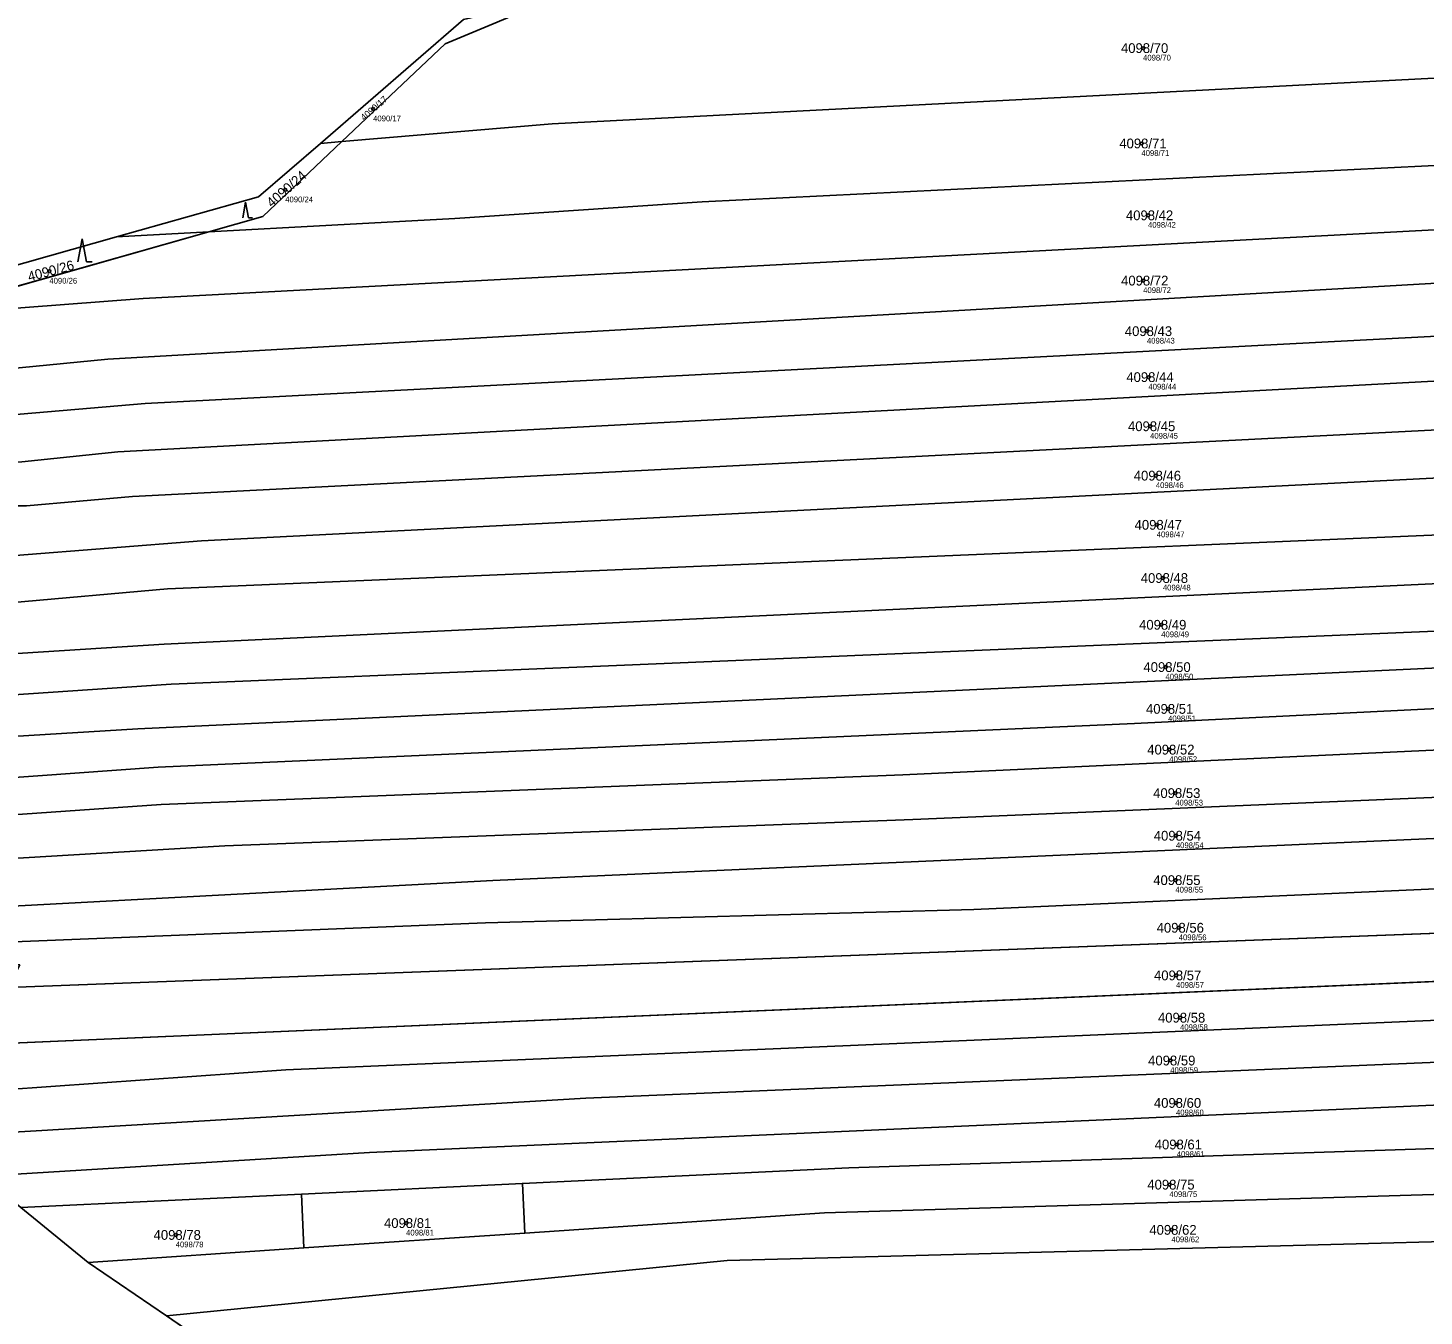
# Model space of a CAD drawing. Extents: x -754150 to -749824, y -1058608 to -1053956.
# Drawn here: x -753896.7 to -753654, y -1057548.3 to -1057324.4 of the extents above; entities that cross this region are included whole.
import ezdxf

# ---------------------------------------------------------------- set-up
doc = ezdxf.new("R2010")
doc.units = 0
for name, color, linetype in [('Vrstva 1', 7, 'Continuous'), ('Vrstva 2', 7, 'Continuous'), ('Vrstva 3', 7, 'Continuous'), ('Vrstva 50', 7, 'Continuous'), ('Vrstva 51', 7, 'Continuous')]:
    doc.layers.add(name, color=color, linetype=linetype)

msp = doc.modelspace()

# ---------------------------------------------------------------- linework, layer by layer
at = {"layer": 'Vrstva 1'}
for p, q in [((-753845.84, -1057344.46), (-753842.12, -1057344.15)), ((-753916.98, -1057374.52), (-753865.25, -1057359.85)), ((-753881.26, -1057360.72), (-753865.25, -1057359.85)), ((-753900.04, -1057491.18), (-753488.36, -1057475.54)), ((-753904.94, -1057501.1), (-753488.55, -1057483.08)), ((-753849.13, -1057527.11), (-753810.74, -1057525.27)), ((-753810.74, -1057525.27), (-753810.31, -1057533.9)), ((-753897.89, -1057529.44), (-753849.13, -1057527.11)), ((-753848.75, -1057536.49), (-753849.13, -1057527.11)), ((-753886.19, -1057539.01), (-753897.89, -1057529.44)), ((-753810.31, -1057533.9), (-753848.75, -1057536.49)), ((-753848.75, -1057536.49), (-753886.19, -1057539.01)), ((-753872.59, -1057548.31), (-753886.19, -1057539.01)), ((-753850.48, -1057563.43), (-753872.59, -1057548.31))]:
    msp.add_line(p, q, dxfattribs=at)
for points in [[(-753845.84, -1057344.46), (-753820.99, -1057322.9), (-753805.65, -1057319.37)], [(-753842.12, -1057344.15), (-753824.16, -1057327.12), (-753805.65, -1057319.37)], [(-753842.12, -1057344.15), (-753805.59, -1057341.06), (-753562.73, -1057328.46)], [(-753555.12, -1057343.51), (-753779.51, -1057354.64), (-753822.47, -1057357.52), (-753865.25, -1057359.85)], [(-753865.25, -1057359.85), (-753855.88, -1057357.19), (-753842.12, -1057344.15)], [(-753881.26, -1057360.72), (-753856.58, -1057353.77), (-753845.84, -1057344.46)], [(-753916.98, -1057374.52), (-753876.67, -1057371.43), (-753549.81, -1057354.01)], [(-753919.73, -1057374.73), (-753922.25, -1057369.5), (-753908.91, -1057368.51), (-753881.26, -1057360.72)], [(-753545.43, -1057362.68), (-753882.79, -1057381.99), (-753898.18, -1057383.46), (-753920.36, -1057384.5)], [(-753923.47, -1057392.28), (-753902.83, -1057391.92), (-753876.3, -1057389.7), (-753540.62, -1057372.2)], [(-753926.57, -1057400.03), (-753897.72, -1057399.82), (-753881.05, -1057398.07), (-753536.89, -1057379.57)], [(-753929.53, -1057407.44), (-753896.92, -1057407.47), (-753878.5, -1057405.82), (-753532.55, -1057388.16)], [(-753933.7, -1057417.89), (-753898.87, -1057416.12), (-753866.49, -1057413.54), (-753528.42, -1057396.33)], [(-753936.84, -1057425.99), (-753899.82, -1057424.32), (-753872.43, -1057421.87), (-753522.99, -1057407.07)], [(-753940.58, -1057435.79), (-753872.98, -1057431.53), (-753558.88, -1057416.59), (-753518.23, -1057416.48)], [(-753941.93, -1057443.2), (-753871.81, -1057438.47), (-753540.08, -1057424.54), (-753514.37, -1057424.1)], [(-753942.97, -1057450.21), (-753877.57, -1057446.26), (-753552.58, -1057431.02), (-753511.37, -1057430.03)], [(-753944.11, -1057457.93), (-753874.05, -1057452.88), (-753704.36, -1057445.29), (-753553.18, -1057437.81), (-753507.72, -1057437.24)], [(-753945.06, -1057464.36), (-753873.52, -1057459.37), (-753744.59, -1057454.26), (-753552.83, -1057445.32), (-753504.29, -1057444.03)], [(-753946.12, -1057471.54), (-753862.44, -1057466.56), (-753742.86, -1057462), (-753637.66, -1057457.51), (-753561.15, -1057452.85), (-753499.92, -1057452.68)], [(-753946.01, -1057479.58), (-753815.88, -1057472.59), (-753544.58, -1057460.52), (-753496.01, -1057460.41)], [(-753919.31, -1057484.07), (-753817.14, -1057479.94), (-753732.27, -1057477.63), (-753609.17, -1057472.12), (-753551.52, -1057469.39), (-753492.01, -1057468.32)], [(-753909.11, -1057509.55), (-753851.88, -1057505.49), (-753484.87, -1057489.68)], [(-753912.87, -1057517.19), (-753799.69, -1057510.42), (-753480.2, -1057496.95)], [(-753904.51, -1057524.03), (-753837.33, -1057519.91), (-753583.34, -1057508.58), (-753474, -1057506.04)], [(-753810.74, -1057525.27), (-753753.98, -1057522.56), (-753548.27, -1057515.75), (-753460.08, -1057516.95)], [(-753452.71, -1057524.82), (-753552.32, -1057524.18), (-753758.2, -1057530.39), (-753810.31, -1057533.9)], [(-753872.59, -1057548.31), (-753775.13, -1057538.69), (-753539.06, -1057532.43), (-753455.99, -1057534.59)]]:
    msp.add_lwpolyline(points, dxfattribs=at)
at = {"layer": 'Vrstva 3'}
for p, q in [((-753858.84, -1057354.7), (-753859.34, -1057357.38)), ((-753858.34, -1057357.38), (-753858.84, -1057354.7)), ((-753858.34, -1057357.38), (-753857.67, -1057357.38)), ((-753887.27, -1057361.02), (-753888.02, -1057365.02)), ((-753886.52, -1057365.02), (-753887.27, -1057361.02)), ((-753886.52, -1057365.02), (-753885.52, -1057365.02))]:
    msp.add_line(p, q, dxfattribs=at)
at = {"layer": 'Vrstva 50'}
for centre in [(-753702.85, -1057327.89), (-753836.68, -1057338.46), (-753703.14, -1057344.47), (-753851.96, -1057352.54), (-753701.99, -1057356.96), (-753892.96, -1057366.67), (-753702.83, -1057368.31), (-753702.18, -1057377.1), (-753701.92, -1057385.09), (-753701.63, -1057393.63), (-753700.63, -1057402.22), (-753700.48, -1057410.77), (-753699.41, -1057420.02), (-753699.7, -1057428.15), (-753698.95, -1057435.5), (-753698.5, -1057442.77), (-753698.29, -1057449.85), (-753697.26, -1057457.41), (-753697.15, -1057464.82), (-753697.24, -1057472.54), (-753696.65, -1057480.82), (-753697.11, -1057489.1), (-753696.42, -1057496.45), (-753698.13, -1057503.9), (-753697.13, -1057511.27), (-753696.99, -1057518.5), (-753698.27, -1057525.48), (-753830.95, -1057532.16), (-753697.92, -1057533.34), (-753871, -1057534.22)]:
    msp.add_circle(centre, 0.25, dxfattribs=at)
at = {"layer": 'Vrstva 51'}
for points in [[(-753562.73, -1057328.46), (-753570.73, -1057312.65), (-753747, -1057321.04), (-753809.01, -1057321.93), (-753805.65, -1057319.37), (-753824.16, -1057327.12), (-753842.12, -1057344.15), (-753805.59, -1057341.06)], [(-753805.65, -1057319.37), (-753820.99, -1057322.9), (-753845.84, -1057344.46), (-753842.12, -1057344.15), (-753824.16, -1057327.12)], [(-753842.12, -1057344.15), (-753855.88, -1057357.19), (-753865.25, -1057359.85), (-753822.47, -1057357.52), (-753779.51, -1057354.64), (-753555.12, -1057343.51), (-753562.73, -1057328.46), (-753805.59, -1057341.06)], [(-753549.81, -1057354.01), (-753555.12, -1057343.51), (-753779.51, -1057354.64), (-753822.47, -1057357.52), (-753865.25, -1057359.85), (-753916.98, -1057374.52), (-753876.67, -1057371.43)], [(-753855.88, -1057357.19), (-753842.12, -1057344.15), (-753845.84, -1057344.46), (-753856.58, -1057353.77), (-753881.26, -1057360.72), (-753865.25, -1057359.85)], [(-753917.94, -1057378.44), (-753920.36, -1057384.5), (-753898.18, -1057383.46), (-753882.79, -1057381.99), (-753545.43, -1057362.68), (-753549.81, -1057354.01), (-753876.67, -1057371.43), (-753916.98, -1057374.52)], [(-753865.25, -1057359.85), (-753881.26, -1057360.72), (-753908.91, -1057368.51), (-753922.25, -1057369.5), (-753919.73, -1057374.73), (-753916.98, -1057374.52)], [(-753540.62, -1057372.2), (-753545.43, -1057362.68), (-753882.79, -1057381.99), (-753898.18, -1057383.46), (-753920.36, -1057384.5), (-753923.47, -1057392.28), (-753902.83, -1057391.92), (-753876.3, -1057389.7)], [(-753897.72, -1057399.82), (-753881.05, -1057398.07), (-753536.89, -1057379.57), (-753540.62, -1057372.2), (-753876.3, -1057389.7), (-753902.83, -1057391.92), (-753923.47, -1057392.28), (-753926.57, -1057400.03)], [(-753896.92, -1057407.47), (-753878.5, -1057405.82), (-753532.55, -1057388.16), (-753536.89, -1057379.57), (-753881.05, -1057398.07), (-753897.72, -1057399.82), (-753926.57, -1057400.03), (-753929.53, -1057407.44)], [(-753866.49, -1057413.54), (-753528.42, -1057396.33), (-753532.55, -1057388.16), (-753878.5, -1057405.82), (-753896.92, -1057407.47), (-753929.53, -1057407.44), (-753933.7, -1057417.89), (-753898.87, -1057416.12)], [(-753899.82, -1057424.32), (-753872.43, -1057421.87), (-753522.99, -1057407.07), (-753528.42, -1057396.33), (-753866.49, -1057413.54), (-753898.87, -1057416.12), (-753933.7, -1057417.89), (-753934.52, -1057419.93), (-753936.84, -1057425.99)], [(-753518.23, -1057416.48), (-753522.99, -1057407.07), (-753872.43, -1057421.87), (-753899.82, -1057424.32), (-753936.84, -1057425.99), (-753940.58, -1057435.79), (-753872.98, -1057431.53), (-753558.88, -1057416.59)], [(-753540.08, -1057424.54), (-753514.37, -1057424.1), (-753518.23, -1057416.48), (-753558.88, -1057416.59), (-753872.98, -1057431.53), (-753940.58, -1057435.79), (-753941, -1057436.88), (-753941.93, -1057443.2), (-753871.81, -1057438.47)], [(-753877.57, -1057446.26), (-753552.58, -1057431.02), (-753511.37, -1057430.03), (-753514.37, -1057424.1), (-753540.08, -1057424.54), (-753871.81, -1057438.47), (-753941.93, -1057443.2), (-753942.97, -1057450.21)], [(-753553.18, -1057437.81), (-753507.72, -1057437.24), (-753511.37, -1057430.03), (-753552.58, -1057431.02), (-753877.57, -1057446.26), (-753942.97, -1057450.21), (-753944.11, -1057457.93), (-753874.05, -1057452.88), (-753704.36, -1057445.29)], [(-753744.59, -1057454.26), (-753552.83, -1057445.32), (-753504.29, -1057444.03), (-753507.72, -1057437.24), (-753553.18, -1057437.81), (-753704.36, -1057445.29), (-753874.05, -1057452.88), (-753944.11, -1057457.93), (-753945.06, -1057464.36), (-753873.52, -1057459.37)], [(-753637.66, -1057457.51), (-753561.15, -1057452.85), (-753499.92, -1057452.68), (-753504.29, -1057444.03), (-753552.83, -1057445.32), (-753744.59, -1057454.26), (-753873.52, -1057459.37), (-753945.06, -1057464.36), (-753946.12, -1057471.54), (-753862.44, -1057466.56), (-753742.86, -1057462)], [(-753544.58, -1057460.52), (-753496.01, -1057460.41), (-753499.92, -1057452.68), (-753561.15, -1057452.85), (-753637.66, -1057457.51), (-753742.86, -1057462), (-753862.44, -1057466.56), (-753946.12, -1057471.54), (-753946.93, -1057477), (-753946.01, -1057479.58), (-753815.88, -1057472.59)], [(-753732.27, -1057477.63), (-753609.17, -1057472.12), (-753551.52, -1057469.39), (-753492.01, -1057468.32), (-753496.01, -1057460.41), (-753544.58, -1057460.52), (-753815.88, -1057472.59), (-753946.01, -1057479.58), (-753945.85, -1057480.04), (-753919.31, -1057484.07), (-753817.14, -1057479.94)], [(-753488.36, -1057475.54), (-753492.01, -1057468.32), (-753551.52, -1057469.39), (-753609.17, -1057472.12), (-753732.27, -1057477.63), (-753817.14, -1057479.94), (-753919.31, -1057484.07), (-753898.12, -1057487.28), (-753900.04, -1057491.18)], [(-753484.63, -1057482.91), (-753488.36, -1057475.54), (-753900.04, -1057491.18), (-753904.94, -1057501.1), (-753488.55, -1057483.08)], [(-753488.55, -1057483.08), (-753904.94, -1057501.1), (-753909.11, -1057509.55), (-753851.88, -1057505.49), (-753484.87, -1057489.68)], [(-753483.57, -1057492.01), (-753484.87, -1057489.68), (-753851.88, -1057505.49), (-753909.11, -1057509.55), (-753912.87, -1057517.19), (-753799.69, -1057510.42), (-753480.2, -1057496.95)], [(-753474, -1057506.04), (-753480.2, -1057496.95), (-753799.69, -1057510.42), (-753912.87, -1057517.19), (-753904.51, -1057524.03), (-753837.33, -1057519.91), (-753583.34, -1057508.58)], [(-753473.44, -1057506.86), (-753474, -1057506.04), (-753583.34, -1057508.58), (-753837.33, -1057519.91), (-753904.51, -1057524.03), (-753897.89, -1057529.44), (-753849.13, -1057527.11), (-753810.74, -1057525.27), (-753753.98, -1057522.56), (-753548.27, -1057515.75), (-753460.08, -1057516.95), (-753466.37, -1057513.86)], [(-753810.31, -1057533.9), (-753758.2, -1057530.39), (-753552.32, -1057524.18), (-753452.71, -1057524.82), (-753451.42, -1057520.98), (-753454.34, -1057519.78), (-753460.08, -1057516.95), (-753548.27, -1057515.75), (-753753.98, -1057522.56), (-753810.74, -1057525.27)], [(-753452.71, -1057524.82), (-753552.32, -1057524.18), (-753758.2, -1057530.39), (-753810.31, -1057533.9), (-753848.75, -1057536.49), (-753886.19, -1057539.01), (-753872.59, -1057548.31), (-753775.13, -1057538.69), (-753539.06, -1057532.43), (-753455.99, -1057534.59)], [(-753810.74, -1057525.27), (-753849.13, -1057527.11), (-753848.75, -1057536.49), (-753810.31, -1057533.9)], [(-753848.75, -1057536.49), (-753849.13, -1057527.11), (-753897.89, -1057529.44), (-753886.19, -1057539.01)], [(-753742.79, -1057563.63), (-753545.1, -1057557.14), (-753460.7, -1057557.65), (-753462.29, -1057553.37), (-753455.99, -1057534.59), (-753539.06, -1057532.43), (-753775.13, -1057538.69), (-753872.59, -1057548.31), (-753850.48, -1057563.43), (-753806.43, -1057556.53), (-753804.24, -1057569.9)]]:
    msp.add_lwpolyline(points, close=True, dxfattribs=at)
for points in [[(-753908.91, -1057368.51), (-753881.26, -1057360.72), (-753856.58, -1057353.77), (-753845.84, -1057344.46), (-753820.99, -1057322.9)], [(-753922.01, -1057747.94), (-753871.45, -1057746.34), (-753841.63, -1057741.59), (-753825.86, -1057700.59), (-753811.3, -1057662.75), (-753834.77, -1057663.74), (-753836.18, -1057644.77), (-753837.79, -1057614.81), (-753829.3, -1057611.59), (-753850.48, -1057563.43), (-753872.59, -1057548.31), (-753886.19, -1057539.01), (-753897.89, -1057529.44)]]:
    msp.add_lwpolyline(points, dxfattribs=at)

# ---------------------------------------------------------------- texts
at = {"layer": 'Vrstva 2'}
for s, p in [('4098/70', (-753706.69, -1057328.74)), ('4098/71', (-753706.98, -1057345.32)), ('4098/42', (-753705.83, -1057357.81)), ('4098/72', (-753706.67, -1057369.16)), ('4098/43', (-753706.02, -1057377.95)), ('4098/44', (-753705.76, -1057385.94)), ('4098/45', (-753705.47, -1057394.48)), ('4098/46', (-753704.47, -1057403.07)), ('4098/47', (-753704.32, -1057411.62)), ('4098/48', (-753703.25, -1057420.87)), ('4098/49', (-753703.54, -1057429)), ('4098/50', (-753702.79, -1057436.35)), ('4098/51', (-753702.34, -1057443.62)), ('4098/52', (-753702.13, -1057450.7)), ('4098/53', (-753701.1, -1057458.26)), ('4098/54', (-753700.99, -1057465.67)), ('4098/55', (-753701.08, -1057473.39)), ('4098/56', (-753700.49, -1057481.67)), ('4098/57', (-753700.95, -1057489.95)), ('4098/58', (-753700.26, -1057497.3)), ('4098/59', (-753701.97, -1057504.75)), ('4098/60', (-753700.97, -1057512.12)), ('4098/61', (-753700.83, -1057519.35)), ('4098/75', (-753702.11, -1057526.33)), ('4098/78', (-753874.84, -1057535.07)), ('4098/81', (-753834.79, -1057533.01)), ('4098/62', (-753701.76, -1057534.19))]:
    msp.add_text(s, height=1.7, dxfattribs=at).set_placement(p)
for s, height, rotation, p in [('4090/17', 1.14, 41, (-753838.25, -1057340.58)), ('4090/24', 1.7, 41, (-753854.3, -1057355.7)), ('4090/26', 1.7, 15, (-753896.45, -1057368.48))]:
    msp.add_text(s, height=height, rotation=rotation, dxfattribs=at).set_placement(p)
at = {"layer": 'Vrstva 50'}
for s, p in [('4098/70', (-753702.85, -1057330.05)), ('4090/17', (-753836.68, -1057340.62)), ('4098/71', (-753703.14, -1057346.63)), ('4090/24', (-753851.96, -1057354.7)), ('4098/42', (-753701.99, -1057359.12)), ('4090/26', (-753892.96, -1057368.83)), ('4098/72', (-753702.83, -1057370.47)), ('4098/43', (-753702.18, -1057379.26)), ('4098/44', (-753701.92, -1057387.25)), ('4098/45', (-753701.63, -1057395.79)), ('4098/46', (-753700.63, -1057404.38)), ('4098/47', (-753700.48, -1057412.93)), ('4098/48', (-753699.41, -1057422.18)), ('4098/49', (-753699.7, -1057430.31)), ('4098/50', (-753698.95, -1057437.66)), ('4098/51', (-753698.5, -1057444.93)), ('4098/52', (-753698.29, -1057452.01)), ('4098/53', (-753697.26, -1057459.57)), ('4098/54', (-753697.15, -1057466.98)), ('4098/55', (-753697.24, -1057474.7)), ('4098/56', (-753696.65, -1057482.98)), ('4098/57', (-753697.11, -1057491.26)), ('4098/58', (-753696.42, -1057498.61)), ('4098/59', (-753698.13, -1057506.06)), ('4098/60', (-753697.13, -1057513.43)), ('4098/61', (-753696.99, -1057520.66)), ('4098/75', (-753698.27, -1057527.64)), ('4098/81', (-753830.95, -1057534.32)), ('4098/78', (-753871, -1057536.38)), ('4098/62', (-753697.92, -1057535.5))]:
    msp.add_text(s, height=1, dxfattribs=at).set_placement(p)

doc.saveas('drawing.dxf')
